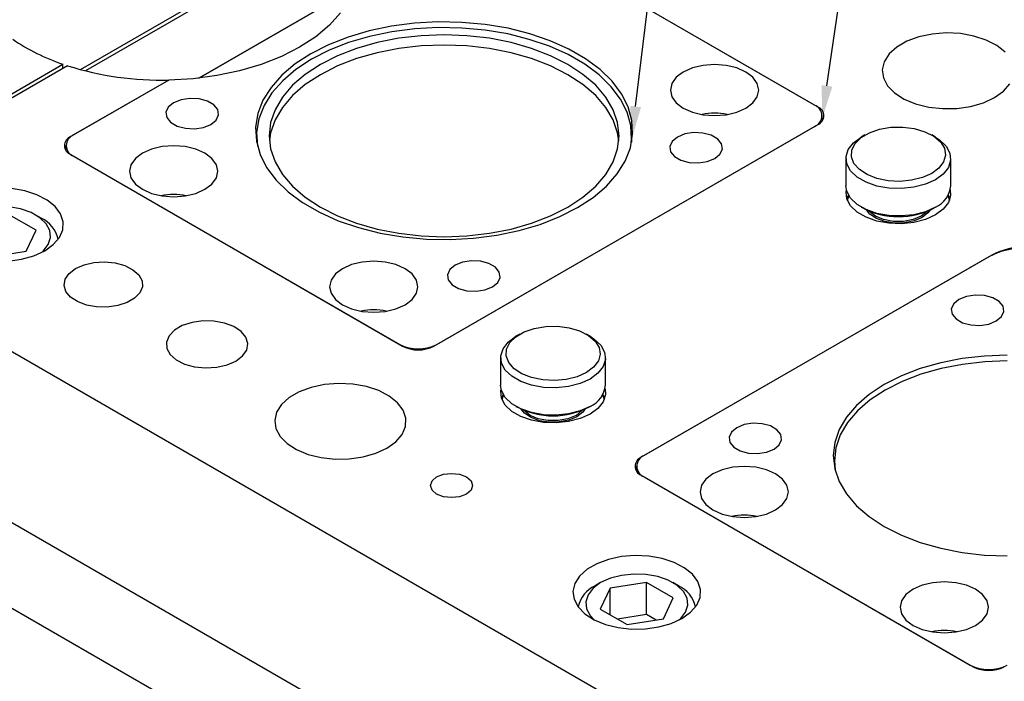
# Model space of a CAD drawing. Header units: inches. Extents: x 220 to 877, y 4 to 174.
# Tile 465 of 656: x 488.44 to 493.14, y 151.03 to 154.19. Entities that reach past the tile are written whole.
import ezdxf

# ---------------------------------------------------------------- set-up
doc = ezdxf.new("R2010")
doc.units = ezdxf.units.IN
doc.header["$LTSCALE"] = 0.5
doc.header["$MEASUREMENT"] = 0
for name, color, linetype in [('DIE-M-S', 8, 'Continuous'), ('DIE-M-S2', 1, 'Continuous'), ('DIE-M-S3', 8, 'Continuous'), ('SID-M-S', 105, 'Continuous'), ('SVD-M-S', 8, 'Continuous')]:
    doc.layers.add(name, color=color, linetype=linetype)

msp = doc.modelspace()

# ---------------------------------------------------------------- linework, layer by layer
at = {"layer": 'DIE-M-S', "linetype": 'Continuous', "lineweight": 25}
for p, q in [((488.73247, 153.95527), (489.91823, 154.63979)), ((489.93121, 154.62688), (488.75685, 153.94893)), ((492.25011, 153.77759), (490.75458, 154.64094)), ((489.29797, 153.91434), (490.03333, 154.33885)), ((492.73308, 154.11117), (492.67596, 154.09009)), ((492.79671, 154.12466), (492.73308, 154.11117)), ((492.86388, 154.12995), (492.79671, 154.12466)), ((492.93144, 154.12677), (492.86388, 154.12995)), ((492.99625, 154.11528), (492.93144, 154.12677)), ((493.05526, 154.09602), (492.99625, 154.11528)), ((492.62802, 154.06242), (492.59151, 154.02945)), ((492.67596, 154.09009), (492.62802, 154.06242)), ((493.10572, 154.06989), (493.05526, 154.09602)), ((493.14527, 154.03811), (493.10572, 154.06989)), ((492.59151, 154.02945), (492.56813, 153.99271)), ((487.33926, 153.22447), (488.64937, 153.98079)), ((488.67175, 153.97329), (487.35693, 153.21427)), ((488.64937, 153.96038), (488.64937, 153.98079)), ((492.56813, 153.99271), (492.55898, 153.95394)), ((492.55898, 153.95394), (492.56448, 153.91493)), ((492.56448, 153.91493), (492.58438, 153.87752)), ((489.15478, 153.90517), (488.6863, 153.63472)), ((492.58438, 153.87752), (492.61775, 153.84345)), ((493.13652, 153.85156), (493.16664, 153.88662)), ((492.61775, 153.84345), (492.66302, 153.81432)), ((493.04121, 153.79654), (493.09405, 153.82106)), ((493.09405, 153.82106), (493.13652, 153.85156)), ((492.25011, 153.776), (492.25011, 153.77759)), ((492.66302, 153.81432), (492.71807, 153.79149)), ((492.71807, 153.79149), (492.78035, 153.77603)), ((492.78035, 153.77603), (492.84692, 153.76865)), ((492.84692, 153.76865), (492.91469, 153.76971)), ((492.91469, 153.76971), (492.98048, 153.77916)), ((492.98048, 153.77916), (493.04121, 153.79654)), ((490.41871, 152.63462), (492.25011, 153.69187)), ((488.6863, 153.63313), (488.6863, 153.63472)), ((488.6863, 153.54899), (490.27021, 152.63462)), ((488.46721, 153.37574), (488.40427, 153.3869)), ((488.52453, 153.35704), (488.46721, 153.37574)), ((488.57354, 153.33165), (488.52453, 153.35704)), ((492.38594, 153.37198), (492.38752, 153.38163)), ((492.38958, 153.33725), (492.38594, 153.37198)), ((492.88503, 153.35455), (492.87417, 153.32033)), ((492.88345, 153.38163), (492.88503, 153.35455)), ((488.61195, 153.30078), (488.57354, 153.33165)), ((488.63797, 153.26586), (488.61195, 153.30078)), ((492.40751, 153.30403), (492.38958, 153.33725)), ((492.43869, 153.27426), (492.40751, 153.30403)), ((492.87417, 153.32033), (492.84943, 153.2886)), ((488.65038, 153.22853), (488.63797, 153.26586)), ((492.48131, 153.24965), (492.43869, 153.27426)), ((492.81226, 153.26121), (492.76482, 153.23975)), ((492.84943, 153.2886), (492.81226, 153.26121)), ((487.35693, 153.21427), (497.43321, 147.39736)), ((488.6486, 153.19054), (488.65038, 153.22853)), ((492.53288, 153.23165), (492.48131, 153.24965)), ((492.59042, 153.2213), (492.53288, 153.23165)), ((492.65058, 153.2192), (492.59042, 153.2213)), ((492.70986, 153.22547), (492.65058, 153.2192)), ((492.76482, 153.23975), (492.70986, 153.22547)), ((488.63271, 153.15365), (488.6486, 153.19054)), ((488.5622, 153.08997), (488.60345, 153.1196)), ((488.60345, 153.1196), (488.63271, 153.15365)), ((488.45189, 153.04927), (488.51088, 153.06615)), ((488.51088, 153.06615), (488.5622, 153.08997)), ((493.08096, 153.06935), (491.40866, 152.10395)), ((493.08096, 153.06875), (493.08096, 153.06935)), ((488.38799, 153.04009), (488.45189, 153.04927)), ((488.70928, 153.00506), (488.74996, 153.02287)), ((488.74996, 153.02287), (488.79747, 153.03369)), ((488.79747, 153.03369), (488.84826, 153.0367)), ((488.84826, 153.0367), (488.89858, 153.03169)), ((488.89858, 153.03169), (488.94469, 153.01903)), ((488.94469, 153.01903), (488.98318, 152.99966)), ((488.65969, 152.95415), (488.67842, 152.98157)), ((488.67842, 152.98157), (488.70928, 153.00506)), ((488.98318, 152.99966), (489.01119, 152.97501)), ((489.01119, 152.97501), (489.02663, 152.94692)), ((488.65447, 152.92483), (488.65969, 152.95415)), ((488.66314, 152.89578), (488.65447, 152.92483)), ((489.02663, 152.94692), (489.02838, 152.91746)), ((488.68507, 152.86916), (488.66314, 152.89578)), ((489.01629, 152.88882), (488.99126, 152.86312)), ((489.02838, 152.91746), (489.01629, 152.88882)), ((488.71863, 152.84694), (488.68507, 152.86916)), ((488.76133, 152.83077), (488.71863, 152.84694)), ((488.81, 152.82186), (488.76133, 152.83077)), ((488.95515, 152.84228), (488.91064, 152.82783)), ((488.99126, 152.86312), (488.95515, 152.84228)), ((488.86103, 152.82085), (488.81, 152.82186)), ((488.91064, 152.82783), (488.86103, 152.82085)), ((489.2653, 152.7475), (489.21901, 152.73248)), ((489.31689, 152.75476), (489.2653, 152.7475)), ((489.36997, 152.75372), (489.31689, 152.75476)), ((489.42058, 152.74444), (489.36997, 152.75372)), ((489.46499, 152.72763), (489.42058, 152.74444)), ((489.18146, 152.7108), (489.15543, 152.68408)), ((489.21901, 152.73248), (489.18146, 152.7108)), ((489.49989, 152.70452), (489.46499, 152.72763)), ((489.5227, 152.67684), (489.49989, 152.70452)), ((489.15543, 152.68408), (489.14286, 152.65429)), ((489.14286, 152.65429), (489.14467, 152.62365)), ((489.53172, 152.64663), (489.5227, 152.67684)), ((489.52629, 152.61613), (489.53172, 152.64663)), ((489.14467, 152.62365), (489.16073, 152.59443)), ((489.16073, 152.59443), (489.18986, 152.5688)), ((489.50681, 152.58761), (489.52629, 152.61613)), ((489.18986, 152.5688), (489.22989, 152.54865)), ((489.22989, 152.54865), (489.27784, 152.53549)), ((489.4324, 152.54466), (489.47472, 152.56318)), ((489.47472, 152.56318), (489.50681, 152.58761)), ((489.27784, 152.53549), (489.33018, 152.53028)), ((489.33018, 152.53028), (489.383, 152.53341)), ((489.383, 152.53341), (489.4324, 152.54466)), ((489.96474, 152.45631), (489.89757, 152.45103)), ((490.03231, 152.45314), (489.96474, 152.45631)), ((490.09711, 152.44165), (490.03231, 152.45314)), ((489.77682, 152.41646), (489.72888, 152.38878)), ((489.83394, 152.43753), (489.77682, 152.41646)), ((489.89757, 152.45103), (489.83394, 152.43753)), ((490.15612, 152.42239), (490.09711, 152.44165)), ((490.20658, 152.39625), (490.15612, 152.42239)), ((490.73838, 152.42086), (490.73996, 152.43052)), ((490.74202, 152.38613), (490.73838, 152.42086)), ((491.23589, 152.43052), (491.23747, 152.40343)), ((489.72888, 152.38878), (489.69237, 152.35581)), ((490.24613, 152.36447), (490.20658, 152.39625)), ((490.27292, 152.32852), (490.24613, 152.36447)), ((490.75995, 152.35291), (490.74202, 152.38613)), ((491.22661, 152.36921), (491.20187, 152.33748)), ((491.23747, 152.40343), (491.22661, 152.36921)), ((489.669, 152.31908), (489.65984, 152.2803)), ((489.69237, 152.35581), (489.669, 152.31908)), ((490.2857, 152.29009), (490.27292, 152.32852)), ((490.79113, 152.32314), (490.75995, 152.35291)), ((490.83375, 152.29854), (490.79113, 152.32314)), ((491.20187, 152.33748), (491.1647, 152.3101)), ((489.65984, 152.2803), (489.66535, 152.24129)), ((490.28386, 152.25097), (490.2857, 152.29009)), ((490.88532, 152.28054), (490.83375, 152.29854)), ((490.94286, 152.27019), (490.88532, 152.28054)), ((491.00302, 152.26809), (490.94286, 152.27019)), ((491.0623, 152.27436), (491.00302, 152.26809)), ((491.11726, 152.28864), (491.0623, 152.27436)), ((491.1647, 152.3101), (491.11726, 152.28864)), ((489.66535, 152.24129), (489.68524, 152.20388)), ((490.2675, 152.21299), (490.28386, 152.25097)), ((489.68524, 152.20388), (489.71861, 152.16982)), ((490.19491, 152.14743), (490.23738, 152.17793)), ((490.23738, 152.17793), (490.2675, 152.21299)), ((489.71861, 152.16982), (489.76388, 152.14069)), ((489.76388, 152.14069), (489.81894, 152.11785)), ((490.14207, 152.12291), (490.19491, 152.14743)), ((489.81894, 152.11785), (489.88121, 152.10239)), ((489.88121, 152.10239), (489.94779, 152.09502)), ((489.94779, 152.09502), (490.01555, 152.09608)), ((490.01555, 152.09608), (490.08134, 152.10552)), ((490.08134, 152.10552), (490.14207, 152.12291)), ((491.40866, 152.10237), (491.40866, 152.10395)), ((487.98889, 152.03291), (492.24041, 149.57855)), ((490.40306, 151.96925), (490.41071, 151.99145)), ((490.41071, 151.99145), (490.4325, 152.01027)), ((490.4325, 152.01027), (490.4651, 152.02285)), ((490.4651, 152.02285), (490.50356, 152.02726)), ((490.50356, 152.02726), (490.54202, 152.02285)), ((490.54202, 152.02285), (490.57462, 152.01027)), ((490.57462, 152.01027), (490.59641, 151.99145)), ((490.59641, 151.99145), (490.60406, 151.96925)), ((491.40866, 152.01823), (492.99258, 151.10385)), ((490.41071, 151.94704), (490.40306, 151.96925)), ((490.4325, 151.92822), (490.41071, 151.94704)), ((490.59641, 151.94704), (490.57462, 151.92822)), ((490.60406, 151.96925), (490.59641, 151.94704)), ((490.4651, 151.91564), (490.4325, 151.92822)), ((490.50356, 151.91123), (490.4651, 151.91564)), ((490.54202, 151.91564), (490.50356, 151.91123)), ((490.57462, 151.92822), (490.54202, 151.91564)), ((491.25215, 151.61647), (491.19667, 151.596)), ((491.31396, 151.62958), (491.25215, 151.61647)), ((491.3792, 151.63471), (491.31396, 151.62958)), ((491.44482, 151.63162), (491.3792, 151.63471)), ((491.50777, 151.62047), (491.44482, 151.63162)), ((491.56509, 151.60176), (491.50777, 151.62047)), ((491.15011, 151.56912), (491.11465, 151.53709)), ((491.19667, 151.596), (491.15011, 151.56912)), ((491.6141, 151.57638), (491.56509, 151.60176)), ((491.65251, 151.5455), (491.6141, 151.57638)), ((491.11465, 151.53709), (491.09194, 151.50141)), ((491.67853, 151.51059), (491.65251, 151.5455)), ((491.09194, 151.50141), (491.08305, 151.46375)), ((491.69094, 151.47326), (491.67853, 151.51059)), ((491.68916, 151.43526), (491.69094, 151.47326)), ((491.08305, 151.46375), (491.0884, 151.42586)), ((491.0884, 151.42586), (491.10773, 151.38953)), ((491.67326, 151.39837), (491.68916, 151.43526)), ((491.10773, 151.38953), (491.14013, 151.35644)), ((491.64401, 151.36432), (491.67326, 151.39837)), ((491.14013, 151.35644), (491.1841, 151.32814)), ((491.1841, 151.32814), (491.23758, 151.30597)), ((491.55144, 151.31088), (491.60276, 151.33469)), ((491.60276, 151.33469), (491.64401, 151.36432)), ((491.23758, 151.30597), (491.29807, 151.29095)), ((491.29807, 151.29095), (491.36273, 151.28379)), ((491.36273, 151.28379), (491.42855, 151.28482)), ((491.42855, 151.28482), (491.49245, 151.29399)), ((491.49245, 151.29399), (491.55144, 151.31088))]:
    msp.add_line(p, q, dxfattribs=at)
for centre, radius, start, end in [((488.95214, 154.88935), 0.95768, 235.48539, 251.57004), ((489.11875, 155.39631), 1.49158, 252.56121, 271.38427), ((492.23385, 153.73473), 0.04584, 290.78342, 69.21658), ((488.70256, 153.59186), 0.04584, 110.78342, 249.21658), ((493.2436, 152.75547), 0.35352, 62.60967, 117.39033), ((490.34446, 152.77791), 0.16139, 242.60967, 297.39033), ((491.42492, 152.06109), 0.04584, 110.78342, 249.21658), ((493.06682, 151.24715), 0.16139, 242.60967, 297.39033)]:
    msp.add_arc(centre, radius, start, end, dxfattribs=at)
at = {"layer": 'DIE-M-S2', "linetype": 'Continuous', "lineweight": 25}
for p, q in [((492.23597, 153.78575), (490.76872, 154.63278)), ((490.03333, 154.33885), (489.29797, 153.91434)), ((489.97342, 154.22653), (489.92071, 154.16689)), ((489.92071, 154.16689), (489.85549, 154.11151)), ((490.21711, 154.16222), (490.11077, 154.14012)), ((490.32741, 154.17645), (490.21711, 154.16222)), ((490.3282, 154.14911), (490.21851, 154.13495)), ((490.43993, 154.18259), (490.32741, 154.17645)), ((490.44009, 154.15521), (490.3282, 154.14911)), ((490.5529, 154.18054), (490.43993, 154.18259)), ((490.55243, 154.15318), (490.44009, 154.15521)), ((490.66344, 154.14302), (490.55243, 154.15318)), ((490.66453, 154.17034), (490.5529, 154.18054)), ((490.77307, 154.15213), (490.66453, 154.17034)), ((490.8768, 154.12622), (490.77307, 154.15213)), ((489.85549, 154.11151), (489.77878, 154.06129)), ((490.01007, 154.1105), (489.91659, 154.07382)), ((490.11077, 154.14012), (490.01007, 154.1105)), ((490.11276, 154.11297), (490.01261, 154.08352)), ((490.21851, 154.13495), (490.11276, 154.11297)), ((490.25209, 154.10441), (490.14866, 154.08414)), ((490.35921, 154.11671), (490.25209, 154.10441)), ((490.4682, 154.12083), (490.35921, 154.11671)), ((490.57719, 154.11671), (490.4682, 154.12083)), ((490.68432, 154.10441), (490.57719, 154.11671)), ((490.77137, 154.12492), (490.66344, 154.14302)), ((490.78774, 154.08414), (490.68432, 154.10441)), ((490.87453, 154.09915), (490.77137, 154.12492)), ((490.97127, 154.06613), (490.87453, 154.09915)), ((490.97408, 154.09301), (490.8768, 154.12622)), ((489.77878, 154.06129), (489.69178, 154.017)), ((489.91659, 154.07382), (489.83181, 154.03068)), ((490.01261, 154.08352), (489.91965, 154.04705)), ((490.0507, 154.05625), (489.95989, 154.02122)), ((490.14866, 154.08414), (490.0507, 154.05625)), ((490.25209, 154.05541), (490.14866, 154.03515)), ((490.35921, 154.06771), (490.25209, 154.05541)), ((490.4682, 154.07184), (490.35921, 154.06771)), ((490.57719, 154.06771), (490.4682, 154.07184)), ((490.68432, 154.05541), (490.57719, 154.06771)), ((490.78774, 154.03515), (490.68432, 154.05541)), ((490.8857, 154.05625), (490.78774, 154.08414)), ((490.97652, 154.02122), (490.8857, 154.05625)), ((491.06008, 154.02636), (490.97127, 154.06613)), ((491.06338, 154.05302), (490.97408, 154.09301)), ((491.1433, 154.00688), (491.06338, 154.05302)), ((489.69178, 154.017), (489.59586, 153.97935)), ((489.83181, 154.03068), (489.75706, 153.98173)), ((489.83534, 154.00414), (489.76102, 153.95547)), ((489.91965, 154.04705), (489.83534, 154.00414)), ((489.95989, 154.02122), (489.87777, 153.97965)), ((490.0507, 154.00726), (489.95989, 153.97223)), ((490.14866, 154.03515), (490.0507, 154.00726)), ((490.8857, 154.00726), (490.78774, 154.03515)), ((490.97652, 153.97223), (490.8857, 154.00726)), ((491.05864, 153.97965), (490.97652, 154.02122)), ((491.13955, 153.98048), (491.06008, 154.02636)), ((491.21258, 153.95533), (491.1433, 154.00688)), ((489.59586, 153.97935), (489.49254, 153.94892)), ((489.75706, 153.98173), (489.69354, 153.92777)), ((489.87777, 153.97965), (489.80575, 153.93224)), ((489.95989, 153.97223), (489.87777, 153.93065)), ((491.05864, 153.93065), (490.97652, 153.97223)), ((491.13065, 153.93224), (491.05864, 153.97965)), ((491.20844, 153.92921), (491.13955, 153.98048)), ((491.65317, 153.96268), (491.60947, 153.94332)), ((491.70406, 153.97485), (491.65317, 153.96268)), ((491.75867, 153.979), (491.70406, 153.97485)), ((491.81328, 153.97485), (491.75867, 153.979)), ((491.86417, 153.96268), (491.81328, 153.97485)), ((491.90787, 153.94332), (491.86417, 153.96268)), ((489.27025, 153.91154), (489.15478, 153.90517)), ((489.38343, 153.9262), (489.27025, 153.91154)), ((489.49254, 153.94892), (489.38343, 153.9262)), ((489.69354, 153.92777), (489.64223, 153.86963)), ((489.76102, 153.95547), (489.69784, 153.9018)), ((489.80575, 153.93224), (489.74507, 153.87981)), ((489.87777, 153.93065), (489.80575, 153.88325)), ((491.13065, 153.88325), (491.05864, 153.93065)), ((491.19134, 153.87981), (491.13065, 153.93224)), ((491.26566, 153.87336), (491.20844, 153.92921)), ((491.27011, 153.89917), (491.21258, 153.95533)), ((491.57594, 153.91809), (491.55486, 153.88871)), ((491.60947, 153.94332), (491.57594, 153.91809)), ((491.94141, 153.91809), (491.90787, 153.94332)), ((491.96248, 153.88871), (491.94141, 153.91809)), ((489.15478, 153.90517), (488.70044, 153.64288)), ((489.64223, 153.86963), (489.60394, 153.80824)), ((489.69784, 153.9018), (489.64681, 153.84399)), ((489.74507, 153.87981), (489.69676, 153.82326)), ((489.80575, 153.88325), (489.74507, 153.83082)), ((491.19134, 153.83082), (491.13065, 153.88325)), ((491.23964, 153.82326), (491.19134, 153.87981)), ((491.31029, 153.81381), (491.26566, 153.87336)), ((491.315, 153.83929), (491.27011, 153.89917)), ((491.55486, 153.88871), (491.54767, 153.85719)), ((491.96967, 153.85719), (491.96248, 153.88871)), ((489.25514, 153.81739), (489.21287, 153.81086)), ((489.29873, 153.81519), (489.25514, 153.81739)), ((489.33839, 153.80452), (489.29873, 153.81519)), ((489.64681, 153.84399), (489.60874, 153.78294)), ((489.69676, 153.82326), (489.66166, 153.76356)), ((489.74507, 153.83082), (489.69676, 153.77427)), ((491.23964, 153.77427), (491.19134, 153.83082)), ((491.27475, 153.76356), (491.23964, 153.82326)), ((491.34653, 153.77663), (491.315, 153.83929)), ((491.54767, 153.85719), (491.55486, 153.82566)), ((491.55486, 153.82566), (491.57594, 153.79628)), ((491.94141, 153.79628), (491.96248, 153.82566)), ((491.96248, 153.82566), (491.96967, 153.85719)), ((489.15193, 153.77567), (489.1406, 153.75127)), ((489.17703, 153.79637), (489.15193, 153.77567)), ((489.21287, 153.81086), (489.17703, 153.79637)), ((489.36934, 153.78665), (489.33839, 153.80452)), ((489.38783, 153.76376), (489.36934, 153.78665)), ((489.60394, 153.80824), (489.57928, 153.74457)), ((489.60874, 153.78294), (489.58422, 153.71962)), ((489.69676, 153.77427), (489.66166, 153.71456)), ((491.27475, 153.71456), (491.23964, 153.77427)), ((491.34165, 153.7515), (491.31029, 153.81381)), ((491.36421, 153.71219), (491.34653, 153.77663)), ((491.57594, 153.79628), (491.60947, 153.77106)), ((491.60947, 153.77106), (491.65317, 153.7517)), ((491.86417, 153.7517), (491.90787, 153.77106)), ((491.90787, 153.77106), (491.94141, 153.79628)), ((489.1406, 153.75127), (489.14442, 153.72611)), ((489.14442, 153.72611), (489.16291, 153.70321)), ((489.38032, 153.71419), (489.39164, 153.73859)), ((489.39164, 153.73859), (489.38783, 153.76376)), ((489.57928, 153.74457), (489.56865, 153.67961)), ((489.66166, 153.76356), (489.64035, 153.70171)), ((491.29606, 153.70171), (491.27475, 153.76356)), ((491.35923, 153.68742), (491.34165, 153.7515)), ((491.65317, 153.7517), (491.70406, 153.73953)), ((491.70406, 153.73953), (491.75867, 153.73538)), ((491.75867, 153.73538), (491.81328, 153.73953)), ((491.81328, 153.73953), (491.86417, 153.7517)), ((492.27258, 153.71113), (492.27258, 153.73473)), ((489.16291, 153.70321), (489.19385, 153.68535)), ((489.19385, 153.68535), (489.23351, 153.67467)), ((489.23351, 153.67467), (489.2771, 153.67247)), ((489.2771, 153.67247), (489.31937, 153.67901)), ((489.31937, 153.67901), (489.35522, 153.6935)), ((489.35522, 153.6935), (489.38032, 153.71419)), ((489.56865, 153.67961), (489.5722, 153.6144)), ((489.58422, 153.71962), (489.57365, 153.65502)), ((489.64035, 153.70171), (489.6332, 153.6388)), ((489.66166, 153.71456), (489.64035, 153.65272)), ((490.43285, 152.64278), (492.23597, 153.6837)), ((491.29606, 153.65272), (491.27475, 153.71456)), ((491.3032, 153.6388), (491.29606, 153.70171)), ((491.36276, 153.62257), (491.35923, 153.68742)), ((491.36776, 153.64697), (491.36421, 153.71219)), ((489.5732, 153.6388), (489.5732, 153.6086)), ((489.57365, 153.65502), (489.57718, 153.59017)), ((489.6332, 153.6388), (489.64035, 153.57588)), ((489.64035, 153.65272), (489.63428, 153.6143)), ((491.30213, 153.6143), (491.29606, 153.65272)), ((491.29606, 153.57588), (491.3032, 153.6388)), ((491.35712, 153.58201), (491.36776, 153.64697)), ((491.3632, 153.6086), (491.3632, 153.6388)), ((491.58119, 153.63308), (491.55609, 153.61239)), ((491.61704, 153.64757), (491.58119, 153.63308)), ((491.6593, 153.65411), (491.61704, 153.64757)), ((491.7029, 153.65191), (491.6593, 153.65411)), ((491.74256, 153.64123), (491.7029, 153.65191)), ((491.7735, 153.62337), (491.74256, 153.64123)), ((488.66383, 153.59186), (488.66383, 153.56826)), ((489.12312, 153.58705), (489.07223, 153.57488)), ((489.17773, 153.5912), (489.12312, 153.58705)), ((489.23235, 153.58705), (489.17773, 153.5912)), ((489.28323, 153.57488), (489.23235, 153.58705)), ((489.5722, 153.6144), (489.58988, 153.54995)), ((489.57718, 153.59017), (489.57721, 153.58999)), ((491.33247, 153.51834), (491.35712, 153.58201)), ((491.3592, 153.58999), (491.36276, 153.62257)), ((491.55609, 153.61239), (491.54477, 153.58799)), ((491.54477, 153.58799), (491.54858, 153.56283)), ((491.79199, 153.60048), (491.7735, 153.62337)), ((491.79581, 153.57531), (491.79199, 153.60048)), ((488.70044, 153.54083), (490.25607, 152.64278)), ((489.02853, 153.55553), (488.995, 153.5303)), ((489.07223, 153.57488), (489.02853, 153.55553)), ((489.32693, 153.55553), (489.28323, 153.57488)), ((489.36047, 153.5303), (489.32693, 153.55553)), ((489.58988, 153.54995), (489.62141, 153.4873)), ((489.64035, 153.57588), (489.66166, 153.51404)), ((491.27475, 153.51404), (491.29606, 153.57588)), ((491.54858, 153.56283), (491.56707, 153.53993)), ((491.56707, 153.53993), (491.59802, 153.52207)), ((491.75938, 153.53022), (491.78448, 153.55091)), ((491.78448, 153.55091), (491.79581, 153.57531)), ((488.97392, 153.50092), (488.96673, 153.46939)), ((488.995, 153.5303), (488.97392, 153.50092)), ((489.38154, 153.50092), (489.36047, 153.5303)), ((489.38873, 153.46939), (489.38154, 153.50092)), ((489.62141, 153.4873), (489.6663, 153.42742)), ((489.66166, 153.51404), (489.69676, 153.45433)), ((491.23964, 153.45433), (491.27475, 153.51404)), ((491.29418, 153.45695), (491.33247, 153.51834)), ((491.59802, 153.52207), (491.63767, 153.51139)), ((491.63767, 153.51139), (491.68127, 153.50919)), ((491.68127, 153.50919), (491.72354, 153.51573)), ((491.72354, 153.51573), (491.75938, 153.53022)), ((488.96673, 153.46939), (488.97392, 153.43787)), ((489.38154, 153.43787), (489.38873, 153.46939)), ((489.69676, 153.45433), (489.74507, 153.39778)), ((491.19134, 153.39778), (491.23964, 153.45433)), ((491.24287, 153.39881), (491.29418, 153.45695)), ((488.97392, 153.43787), (488.995, 153.40849)), ((488.995, 153.40849), (489.02853, 153.38326)), ((489.32693, 153.38326), (489.36047, 153.40849)), ((489.36047, 153.40849), (489.38154, 153.43787)), ((489.6663, 153.42742), (489.72383, 153.37126)), ((489.74507, 153.39778), (489.80575, 153.34535)), ((491.13065, 153.34535), (491.19134, 153.39778)), ((491.17934, 153.34485), (491.24287, 153.39881)), ((489.02853, 153.38326), (489.07223, 153.36391)), ((489.07223, 153.36391), (489.12312, 153.35174)), ((489.12312, 153.35174), (489.17773, 153.34759)), ((489.17773, 153.34759), (489.23235, 153.35174)), ((489.23235, 153.35174), (489.28323, 153.36391)), ((489.28323, 153.36391), (489.32693, 153.38326)), ((489.72383, 153.37126), (489.7931, 153.3197)), ((489.80575, 153.34535), (489.87777, 153.29795)), ((491.05864, 153.29795), (491.13065, 153.34535)), ((491.1046, 153.29591), (491.17934, 153.34485)), ((489.7931, 153.3197), (489.87302, 153.27356)), ((489.87777, 153.29795), (489.95989, 153.25637)), ((490.97652, 153.25637), (491.05864, 153.29795)), ((489.87302, 153.27356), (489.96233, 153.23357)), ((489.95989, 153.25637), (490.0507, 153.22134)), ((490.8857, 153.22134), (490.97652, 153.25637)), ((490.92634, 153.21609), (491.01982, 153.25276)), ((491.01982, 153.25276), (491.1046, 153.29591)), ((489.96233, 153.23357), (490.05961, 153.20036)), ((490.0507, 153.22134), (490.14866, 153.19345)), ((490.78774, 153.19345), (490.8857, 153.22134)), ((490.82564, 153.18646), (490.92634, 153.21609)), ((490.05961, 153.20036), (490.16334, 153.17445)), ((490.14866, 153.19345), (490.25209, 153.17319)), ((490.16334, 153.17445), (490.27188, 153.15625)), ((490.25209, 153.17319), (490.35921, 153.16088)), ((490.35921, 153.16088), (490.4682, 153.15676)), ((490.4682, 153.15676), (490.57719, 153.16088)), ((490.57719, 153.16088), (490.68432, 153.17319)), ((490.609, 153.15013), (490.7193, 153.16436)), ((490.68432, 153.17319), (490.78774, 153.19345)), ((490.7193, 153.16436), (490.82564, 153.18646)), ((490.27188, 153.15625), (490.38351, 153.14604)), ((490.38351, 153.14604), (490.49647, 153.14399)), ((490.49647, 153.14399), (490.609, 153.15013)), ((490.02683, 153.02381), (489.98313, 153.00445)), ((490.07772, 153.03598), (490.02683, 153.02381)), ((490.13233, 153.04013), (490.07772, 153.03598)), ((490.18694, 153.03598), (490.13233, 153.04013)), ((490.23783, 153.02381), (490.18694, 153.03598)), ((490.28153, 153.00445), (490.23783, 153.02381)), ((490.52053, 153.02078), (490.49543, 153.00009)), ((490.55638, 153.03527), (490.52053, 153.02078)), ((490.59864, 153.04181), (490.55638, 153.03527)), ((490.64224, 153.0396), (490.59864, 153.04181)), ((490.6819, 153.02893), (490.64224, 153.0396)), ((490.71284, 153.01107), (490.6819, 153.02893)), ((493.06682, 153.06119), (491.4228, 152.11212)), ((489.9496, 152.97922), (489.92852, 152.94985)), ((489.98313, 153.00445), (489.9496, 152.97922)), ((490.31506, 152.97922), (490.28153, 153.00445)), ((490.33614, 152.94985), (490.31506, 152.97922)), ((490.49543, 153.00009), (490.4841, 152.97568)), ((490.4841, 152.97568), (490.48792, 152.95052)), ((490.73133, 152.98817), (490.71284, 153.01107)), ((490.73515, 152.96301), (490.73133, 152.98817)), ((489.92852, 152.94985), (489.92133, 152.91832)), ((490.34333, 152.91832), (490.33614, 152.94985)), ((490.48792, 152.95052), (490.50641, 152.92762)), ((490.50641, 152.92762), (490.53735, 152.90976)), ((490.69872, 152.91791), (490.72382, 152.9386)), ((490.72382, 152.9386), (490.73515, 152.96301)), ((489.92133, 152.91832), (489.92852, 152.88679)), ((489.92852, 152.88679), (489.9496, 152.85742)), ((490.31506, 152.85742), (490.33614, 152.88679)), ((490.33614, 152.88679), (490.34333, 152.91832)), ((490.53735, 152.90976), (490.57701, 152.89909)), ((490.57701, 152.89909), (490.62061, 152.89688)), ((490.62061, 152.89688), (490.66288, 152.90342)), ((490.66288, 152.90342), (490.69872, 152.91791)), ((493.00281, 152.87852), (492.96054, 152.87199)), ((493.0464, 152.87632), (493.00281, 152.87852)), ((493.08606, 152.86565), (493.0464, 152.87632)), ((489.9496, 152.85742), (489.98313, 152.83219)), ((489.98313, 152.83219), (490.02683, 152.81283)), ((490.23783, 152.81283), (490.28153, 152.83219)), ((490.28153, 152.83219), (490.31506, 152.85742)), ((492.89959, 152.8368), (492.88827, 152.8124)), ((492.92469, 152.8575), (492.89959, 152.8368)), ((492.96054, 152.87199), (492.92469, 152.8575)), ((493.117, 152.84778), (493.08606, 152.86565)), ((493.1355, 152.82489), (493.117, 152.84778)), ((490.02683, 152.81283), (490.07772, 152.80066)), ((490.07772, 152.80066), (490.13233, 152.79651)), ((490.13233, 152.79651), (490.18694, 152.80066)), ((490.18694, 152.80066), (490.23783, 152.81283)), ((492.88827, 152.8124), (492.89208, 152.78724)), ((492.89208, 152.78724), (492.91058, 152.76434)), ((493.12798, 152.77532), (493.13931, 152.79972)), ((493.13931, 152.79972), (493.1355, 152.82489)), ((492.91058, 152.76434), (492.94152, 152.74648)), ((492.94152, 152.74648), (492.98118, 152.7358)), ((492.98118, 152.7358), (493.02477, 152.7336)), ((493.02477, 152.7336), (493.06704, 152.74014)), ((493.06704, 152.74014), (493.10288, 152.75463)), ((493.10288, 152.75463), (493.12798, 152.77532)), ((492.83758, 152.55479), (492.74021, 152.52707)), ((492.94039, 152.57494), (492.83758, 152.55479)), ((492.94168, 152.54765), (492.8395, 152.52763)), ((493.04687, 152.58717), (492.94039, 152.57494)), ((493.04753, 152.55981), (492.94168, 152.54765)), ((493.15521, 152.59127), (493.04687, 152.58717)), ((493.15521, 152.56388), (493.04753, 152.55981)), ((492.74021, 152.52707), (492.64994, 152.49225)), ((492.74271, 152.50008), (492.65298, 152.46546)), ((492.8395, 152.52763), (492.74271, 152.50008)), ((492.64994, 152.49225), (492.56831, 152.45093)), ((492.65298, 152.46546), (492.57185, 152.42439)), ((492.56831, 152.45093), (492.49673, 152.4038)), ((492.57185, 152.42439), (492.50069, 152.37755)), ((492.49673, 152.4038), (492.43641, 152.35169)), ((492.50069, 152.37755), (492.44074, 152.32575)), ((492.43641, 152.35169), (492.38839, 152.29548)), ((492.44074, 152.32575), (492.39301, 152.26988)), ((491.94215, 152.26622), (491.89988, 152.25968)), ((491.98574, 152.26402), (491.94215, 152.26622)), ((492.38839, 152.29548), (492.35349, 152.23613)), ((492.39301, 152.26988), (492.35832, 152.21089)), ((491.83893, 152.2245), (491.82761, 152.2001)), ((491.86403, 152.24519), (491.83893, 152.2245)), ((491.89988, 152.25968), (491.86403, 152.24519)), ((492.0254, 152.25334), (491.98574, 152.26402)), ((492.05634, 152.23548), (492.0254, 152.25334)), ((492.07484, 152.21258), (492.05634, 152.23548)), ((492.35349, 152.23613), (492.33231, 152.17466)), ((491.82761, 152.2001), (491.83142, 152.17493)), ((491.83142, 152.17493), (491.84992, 152.15204)), ((492.06732, 152.16302), (492.07865, 152.18742)), ((492.07865, 152.18742), (492.07484, 152.21258)), ((492.33231, 152.17466), (492.32521, 152.11212)), ((492.35832, 152.21089), (492.33727, 152.14978)), ((491.84992, 152.15204), (491.88086, 152.13417)), ((491.88086, 152.13417), (491.92052, 152.1235)), ((491.92052, 152.1235), (491.96411, 152.1213)), ((491.96411, 152.1213), (492.00638, 152.12783)), ((492.00638, 152.12783), (492.04222, 152.14232)), ((492.04222, 152.14232), (492.06732, 152.16302)), ((492.33727, 152.14978), (492.33021, 152.08762)), ((492.32521, 152.11212), (492.33231, 152.04957)), ((492.33021, 152.08762), (492.33021, 152.0596)), ((492.33021, 152.08762), (492.33374, 152.04358)), ((491.38619, 152.06109), (491.38619, 152.03749)), ((491.7946, 152.04412), (491.7509, 152.02476)), ((491.84548, 152.05629), (491.7946, 152.04412)), ((491.9001, 152.06044), (491.84548, 152.05629)), ((491.95471, 152.05629), (491.9001, 152.06044)), ((492.0056, 152.04412), (491.95471, 152.05629)), ((492.04929, 152.02476), (492.0056, 152.04412)), ((492.33231, 152.04957), (492.35349, 151.9881)), ((491.4228, 152.01007), (492.97843, 151.11202)), ((491.71736, 151.99953), (491.69629, 151.97016)), ((491.7509, 152.02476), (491.71736, 151.99953)), ((492.08283, 151.99953), (492.04929, 152.02476)), ((492.10391, 151.97016), (492.08283, 151.99953)), ((492.35349, 151.9881), (492.38839, 151.92875)), ((491.69629, 151.97016), (491.6891, 151.93863)), ((491.6891, 151.93863), (491.69629, 151.9071)), ((492.1111, 151.93863), (492.10391, 151.97016)), ((492.10391, 151.9071), (492.1111, 151.93863)), ((491.69629, 151.9071), (491.71736, 151.87773)), ((492.08283, 151.87773), (492.10391, 151.9071)), ((492.38839, 151.92875), (492.43641, 151.87254)), ((491.71736, 151.87773), (491.7509, 151.8525)), ((491.7509, 151.8525), (491.7946, 151.83314)), ((492.0056, 151.83314), (492.04929, 151.8525)), ((492.04929, 151.8525), (492.08283, 151.87773)), ((492.43641, 151.87254), (492.49673, 151.82043)), ((491.7946, 151.83314), (491.84548, 151.82097)), ((491.84548, 151.82097), (491.9001, 151.81682)), ((491.9001, 151.81682), (491.95471, 151.82097)), ((491.95471, 151.82097), (492.0056, 151.83314)), ((492.49673, 151.82043), (492.56831, 151.77331)), ((492.56831, 151.77331), (492.64994, 151.73198)), ((492.64994, 151.73198), (492.74021, 151.69716)), ((492.74021, 151.69716), (492.83758, 151.66944)), ((492.83758, 151.66944), (492.94039, 151.64929)), ((492.94039, 151.64929), (493.04687, 151.63707)), ((493.04687, 151.63707), (493.15521, 151.63297)), ((492.70549, 151.47369), (492.67196, 151.44846)), ((492.74919, 151.49304), (492.70549, 151.47369)), ((492.80008, 151.50521), (492.74919, 151.49304)), ((492.85469, 151.50936), (492.80008, 151.50521)), ((492.9093, 151.50521), (492.85469, 151.50936)), ((492.96019, 151.49304), (492.9093, 151.50521)), ((493.00389, 151.47369), (492.96019, 151.49304)), ((493.03742, 151.44846), (493.00389, 151.47369)), ((492.65088, 151.41908), (492.64369, 151.38755)), ((492.67196, 151.44846), (492.65088, 151.41908)), ((493.0585, 151.41908), (493.03742, 151.44846)), ((493.06569, 151.38755), (493.0585, 151.41908)), ((492.64369, 151.38755), (492.65088, 151.35603)), ((493.0585, 151.35603), (493.06569, 151.38755)), ((492.65088, 151.35603), (492.67196, 151.32665)), ((492.67196, 151.32665), (492.70549, 151.30142)), ((493.00389, 151.30142), (493.03742, 151.32665)), ((493.03742, 151.32665), (493.0585, 151.35603)), ((492.70549, 151.30142), (492.74919, 151.28207)), ((492.74919, 151.28207), (492.80008, 151.2699)), ((492.9093, 151.2699), (492.96019, 151.28207)), ((492.96019, 151.28207), (493.00389, 151.30142)), ((492.80008, 151.2699), (492.85469, 151.26575)), ((492.85469, 151.26575), (492.9093, 151.2699))]:
    msp.add_line(p, q, dxfattribs=at)
for centre, radius, start, end in [((492.21661, 153.73473), 0.05458, 290.78342, 69.21658), ((488.7198, 153.59186), 0.05458, 110.78342, 249.21658), ((493.2436, 152.72001), 0.38426, 62.60967, 117.39033), ((490.34446, 152.81337), 0.19213, 242.60967, 297.39033), ((491.44216, 152.06109), 0.05458, 110.78342, 249.21658), ((493.06682, 151.28261), 0.19213, 242.60967, 297.39033)]:
    msp.add_arc(centre, radius, start, end, dxfattribs=at)
at = {"layer": 'DIE-M-S3', "linetype": 'Continuous', "lineweight": 25}
for p, q in [((492.54613, 153.67027), (492.60029, 153.67936)), ((492.60029, 153.67936), (492.65666, 153.68038)), ((492.65666, 153.68038), (492.7117, 153.67328)), ((492.42154, 153.60532), (492.45868, 153.63269)), ((492.42899, 153.60265), (492.4577, 153.63068)), ((492.4577, 153.63068), (492.49758, 153.6537)), ((492.47636, 153.6429), (492.45868, 153.63269)), ((492.49758, 153.6537), (492.54613, 153.67027)), ((492.7117, 153.67328), (492.76196, 153.6585)), ((492.76196, 153.6585), (492.80426, 153.63696)), ((492.81229, 153.63269), (492.79461, 153.6429)), ((492.80426, 153.63696), (492.83596, 153.61003)), ((492.81229, 153.63269), (492.83228, 153.61966)), ((492.39681, 153.57359), (492.42154, 153.60532)), ((492.41326, 153.57139), (492.42899, 153.60265)), ((492.83228, 153.61966), (492.86346, 153.58988)), ((492.83596, 153.61003), (492.85507, 153.5794)), ((492.86346, 153.58988), (492.88139, 153.55667)), ((492.38594, 153.53937), (492.39681, 153.57359)), ((492.38958, 153.50464), (492.38594, 153.53937)), ((492.41149, 153.53884), (492.41326, 153.57139)), ((492.42379, 153.50707), (492.41149, 153.53884)), ((492.86038, 153.54699), (492.85155, 153.51483)), ((492.85507, 153.5794), (492.86038, 153.54699)), ((492.88139, 153.55667), (492.88503, 153.52194)), ((492.38549, 153.53065), (492.38549, 153.40001)), ((492.40751, 153.47142), (492.38958, 153.50464)), ((492.44939, 153.47806), (492.42379, 153.50707)), ((492.85155, 153.51483), (492.82915, 153.48495)), ((492.87417, 153.48772), (492.84943, 153.45599)), ((492.88503, 153.52194), (492.87417, 153.48772)), ((492.88549, 153.40001), (492.88549, 153.53065)), ((492.43869, 153.44165), (492.40751, 153.47142)), ((492.48131, 153.41704), (492.43869, 153.44165)), ((492.48669, 153.45363), (492.44939, 153.47806)), ((492.53334, 153.43533), (492.48669, 153.45363)), ((492.75002, 153.43926), (492.69826, 153.42633)), ((492.79459, 153.45922), (492.75002, 153.43926)), ((492.82915, 153.48495), (492.79459, 153.45922)), ((492.84943, 153.45599), (492.81226, 153.4286)), ((492.38958, 153.37399), (492.38549, 153.40001)), ((492.53288, 153.39905), (492.48131, 153.41704)), ((492.59042, 153.38869), (492.53288, 153.39905)), ((492.5864, 153.4243), (492.53334, 153.43533)), ((492.64255, 153.42124), (492.5864, 153.4243)), ((492.69826, 153.42633), (492.64255, 153.42124)), ((492.70986, 153.39287), (492.65058, 153.38659)), ((492.76482, 153.40714), (492.70986, 153.39287)), ((492.81226, 153.4286), (492.76482, 153.40714)), ((492.40751, 153.34077), (492.38958, 153.37399)), ((492.38975, 153.33672), (492.39681, 153.35312)), ((492.39207, 153.33035), (492.39952, 153.35233)), ((492.39681, 153.35312), (492.3979, 153.3551)), ((492.65058, 153.38659), (492.59042, 153.38869)), ((492.87145, 153.35233), (492.87647, 153.33976)), ((492.87307, 153.3551), (492.88122, 153.33672)), ((492.43869, 153.311), (492.40751, 153.34077)), ((492.48131, 153.2864), (492.43869, 153.311)), ((492.45868, 153.29797), (492.46222, 153.29593)), ((492.81226, 153.29796), (492.76482, 153.2765)), ((492.80876, 153.29593), (492.81229, 153.29797)), ((492.87647, 153.33976), (492.8789, 153.33035)), ((492.53288, 153.2684), (492.48131, 153.2864)), ((492.50001, 153.26513), (492.48382, 153.28485)), ((492.49738, 153.27773), (492.49561, 153.27981)), ((492.52588, 153.25508), (492.49738, 153.27773)), ((492.53112, 153.24426), (492.50001, 153.26513)), ((492.56512, 153.23863), (492.52588, 153.25508)), ((492.59042, 153.25805), (492.53288, 153.2684)), ((492.65058, 153.25595), (492.59042, 153.25805)), ((492.70986, 153.26222), (492.65058, 153.25595)), ((492.74509, 153.25508), (492.70585, 153.23863)), ((492.76482, 153.2765), (492.70986, 153.26222)), ((492.77359, 153.27773), (492.74509, 153.25508)), ((492.77694, 153.27111), (492.74862, 153.24896)), ((492.77537, 153.27981), (492.77359, 153.27773)), ((492.78715, 153.28485), (492.77694, 153.27111)), ((492.5715, 153.22961), (492.53112, 153.24426)), ((492.61124, 153.22997), (492.56512, 153.23863)), ((492.61757, 153.22248), (492.5715, 153.22961)), ((492.65973, 153.22997), (492.61124, 153.22997)), ((492.66523, 153.22351), (492.61757, 153.22248)), ((492.70585, 153.23863), (492.65973, 153.22997)), ((492.71025, 153.23261), (492.66523, 153.22351)), ((492.74862, 153.24896), (492.71025, 153.23261)), ((490.81014, 152.67956), (490.85002, 152.70258)), ((490.8288, 152.69178), (490.81112, 152.68157)), ((490.85002, 152.70258), (490.89857, 152.71916)), ((490.89857, 152.71916), (490.95273, 152.72824)), ((490.95273, 152.72824), (491.0091, 152.72926)), ((491.0091, 152.72926), (491.06414, 152.72216)), ((491.06414, 152.72216), (491.1144, 152.70738)), ((491.1144, 152.70738), (491.1567, 152.68585)), ((491.16473, 152.68157), (491.14705, 152.69178)), ((490.74925, 152.62247), (490.77398, 152.6542)), ((490.7657, 152.62027), (490.78143, 152.65154)), ((490.77398, 152.6542), (490.81112, 152.68157)), ((490.78143, 152.65154), (490.81014, 152.67956)), ((491.1567, 152.68585), (491.1884, 152.65892)), ((491.16473, 152.68157), (491.18472, 152.66854)), ((491.18472, 152.66854), (491.2159, 152.63877)), ((491.1884, 152.65892), (491.20751, 152.62829)), ((490.73838, 152.58825), (490.74925, 152.62247)), ((490.76393, 152.58773), (490.7657, 152.62027)), ((491.21282, 152.59587), (491.20399, 152.56371)), ((491.20751, 152.62829), (491.21282, 152.59587)), ((491.2159, 152.63877), (491.23383, 152.60555)), ((491.23383, 152.60555), (491.23747, 152.57082)), ((490.73793, 152.57954), (490.73793, 152.44889)), ((490.74202, 152.55352), (490.73838, 152.58825)), ((490.75995, 152.52031), (490.74202, 152.55352)), ((490.77623, 152.55595), (490.76393, 152.58773)), ((490.80183, 152.52694), (490.77623, 152.55595)), ((491.20399, 152.56371), (491.18159, 152.53383)), ((491.23747, 152.57082), (491.22661, 152.5366)), ((491.23793, 152.44889), (491.23793, 152.57954)), ((490.79113, 152.49053), (490.75995, 152.52031)), ((490.83913, 152.50252), (490.80183, 152.52694)), ((490.88578, 152.48422), (490.83913, 152.50252)), ((491.14703, 152.5081), (491.10246, 152.48815)), ((491.18159, 152.53383), (491.14703, 152.5081)), ((491.20187, 152.50487), (491.1647, 152.47749)), ((491.22661, 152.5366), (491.20187, 152.50487)), ((490.83375, 152.46593), (490.79113, 152.49053)), ((490.88532, 152.44793), (490.83375, 152.46593)), ((490.93885, 152.47319), (490.88578, 152.48422)), ((490.995, 152.47013), (490.93885, 152.47319)), ((491.0507, 152.47522), (490.995, 152.47013)), ((491.10246, 152.48815), (491.0507, 152.47522)), ((491.11726, 152.45603), (491.0623, 152.44175)), ((491.1647, 152.47749), (491.11726, 152.45603)), ((490.74202, 152.42288), (490.73793, 152.44889)), ((490.75995, 152.38966), (490.74202, 152.42288)), ((490.94286, 152.43758), (490.88532, 152.44793)), ((491.00302, 152.43548), (490.94286, 152.43758)), ((491.0623, 152.44175), (491.00302, 152.43548)), ((490.74219, 152.38561), (490.74925, 152.40201)), ((490.74452, 152.37923), (490.75196, 152.40121)), ((490.74925, 152.40201), (490.75034, 152.40398)), ((490.79113, 152.35988), (490.75995, 152.38966)), ((490.83375, 152.33528), (490.79113, 152.35988)), ((491.22389, 152.40121), (491.22891, 152.38865)), ((491.22552, 152.40398), (491.23366, 152.38561)), ((491.22891, 152.38865), (491.23134, 152.37923)), ((490.81112, 152.34686), (490.81466, 152.34481)), ((490.88532, 152.31728), (490.83375, 152.33528)), ((490.85245, 152.31401), (490.83626, 152.33373)), ((490.84982, 152.32661), (490.84805, 152.32869)), ((490.87833, 152.30397), (490.84982, 152.32661)), ((490.88356, 152.29314), (490.85245, 152.31401)), ((490.94286, 152.30693), (490.88532, 152.31728)), ((491.11726, 152.32538), (491.0623, 152.3111)), ((491.12603, 152.32661), (491.09753, 152.30397)), ((491.12939, 152.31999), (491.10106, 152.29784)), ((491.1647, 152.34684), (491.11726, 152.32538)), ((491.12781, 152.32869), (491.12603, 152.32661)), ((491.13959, 152.33373), (491.12939, 152.31999)), ((491.1612, 152.34481), (491.16473, 152.34686)), ((490.91756, 152.28751), (490.87833, 152.30397)), ((490.92394, 152.27849), (490.88356, 152.29314)), ((490.96368, 152.27886), (490.91756, 152.28751)), ((490.97001, 152.27137), (490.92394, 152.27849)), ((491.00302, 152.30483), (490.94286, 152.30693)), ((491.01218, 152.27886), (490.96368, 152.27886)), ((491.01767, 152.2724), (490.97001, 152.27137)), ((491.0623, 152.3111), (491.00302, 152.30483)), ((491.0583, 152.28751), (491.01218, 152.27886)), ((491.06269, 152.28149), (491.01767, 152.2724)), ((491.09753, 152.30397), (491.0583, 152.28751)), ((491.10106, 152.29784), (491.06269, 152.28149)), ((487.98889, 152.03291), (492.24041, 149.57855)), ((487.98889, 151.62464), (492.24041, 149.17028))]:
    msp.add_line(p, q, dxfattribs=at)
for centre, radius, start, end in [((492.76463, 153.40943), 0.12123, 293.13813, 355.54173), ((492.63549, 153.62449), 0.37145, 242.19469, 297.79993), ((491.11707, 152.45831), 0.12123, 293.13813, 355.54173), ((490.98793, 152.67338), 0.37145, 242.19469, 297.79993)]:
    msp.add_arc(centre, radius, start, end, dxfattribs=at)
at = {"layer": 'SID-M-S'}
for p, q in [((491.38206, 153.77856), (493.05069, 167.48486)), ((492.29481, 153.87734), (494.25406, 167.48541))]:
    msp.add_line(p, q, dxfattribs=at)
for points in [[(492.32055, 153.87363), (492.27258, 153.72293), (492.32055, 153.87363), (492.26908, 153.88104)], [(491.40787, 153.77541), (491.3632, 153.6237), (491.40787, 153.77541), (491.35625, 153.7817)]]:
    msp.add_solid(points, dxfattribs=at)
at = {"layer": 'SVD-M-S', "linetype": 'Continuous', "lineweight": 25}
for p, q in [((488.44692, 153.28951), (488.39082, 153.2996)), ((488.52088, 153.18811), (488.39351, 153.26164)), ((488.49721, 153.27196), (488.44692, 153.28951)), ((488.53876, 153.24797), (488.49721, 153.27196)), ((488.54579, 153.24536), (488.51927, 153.26068)), ((488.56916, 153.21894), (488.53876, 153.24797)), ((488.58664, 153.18656), (488.56916, 153.21894)), ((488.47426, 153.08766), (488.52088, 153.18811)), ((488.59019, 153.1527), (488.58664, 153.18656)), ((488.55548, 153.0884), (488.5796, 153.11933)), ((488.5796, 153.11933), (488.59019, 153.1527)), ((488.30026, 153.06075), (488.47426, 153.08766)), ((488.54973, 153.08316), (488.55548, 153.0884)), ((491.26134, 151.52634), (491.21509, 151.50541)), ((491.31493, 151.54026), (491.26134, 151.52634)), ((491.37273, 151.54637), (491.31493, 151.54026)), ((491.43138, 151.54432), (491.37273, 151.54637)), ((491.48748, 151.53423), (491.43138, 151.54432)), ((491.53777, 151.51668), (491.48748, 151.53423)), ((491.57932, 151.4927), (491.53777, 151.51668)), ((491.17885, 151.47871), (491.15473, 151.44778)), ((491.21509, 151.50541), (491.17885, 151.47871)), ((491.21506, 151.5054), (491.18854, 151.49008)), ((491.26007, 151.47945), (491.21345, 151.379)), ((491.43406, 151.50636), (491.26007, 151.47945)), ((491.26007, 151.35209), (491.26007, 151.47945)), ((491.56144, 151.43283), (491.43406, 151.50636)), ((491.43406, 151.35326), (491.43406, 151.50636)), ((491.58635, 151.49008), (491.55983, 151.5054)), ((491.60972, 151.46367), (491.57932, 151.4927)), ((491.15473, 151.44778), (491.14414, 151.41441)), ((491.51482, 151.33238), (491.56144, 151.43283)), ((491.6272, 151.43128), (491.60972, 151.46367)), ((491.63075, 151.39742), (491.6272, 151.43128)), ((491.14414, 151.41441), (491.14769, 151.38055)), ((491.14769, 151.38055), (491.16517, 151.34816)), ((491.21345, 151.379), (491.34082, 151.30547)), ((491.62016, 151.36405), (491.63075, 151.39742)), ((491.16517, 151.34816), (491.1846, 151.32789)), ((491.43406, 151.35326), (491.29524, 151.33178)), ((491.34082, 151.30547), (491.51482, 151.33238)), ((491.47965, 151.32694), (491.43406, 151.35326)), ((491.59029, 151.32789), (491.59604, 151.33312)), ((491.59604, 151.33312), (491.62016, 151.36405))]:
    msp.add_line(p, q, dxfattribs=at)
for centre, radius, start, end in [((491.75867, 153.47302), 0.27387, 77.4393, 102.5607), ((489.17773, 153.08522), 0.27387, 77.4393, 102.5607), ((488.48639, 153.1142), 0.14398, 12.47585, 65.63526), ((490.13233, 152.53415), 0.27387, 77.4393, 102.5607), ((491.9001, 151.55446), 0.27387, 77.4393, 102.5607), ((491.24795, 151.35892), 0.144, 114.35368, 167.52336), ((491.52695, 151.35892), 0.14398, 12.47585, 65.63526), ((492.85469, 151.00338), 0.27387, 77.4393, 102.5607)]:
    msp.add_arc(centre, radius, start, end, dxfattribs=at)

doc.saveas('drawing.dxf')
